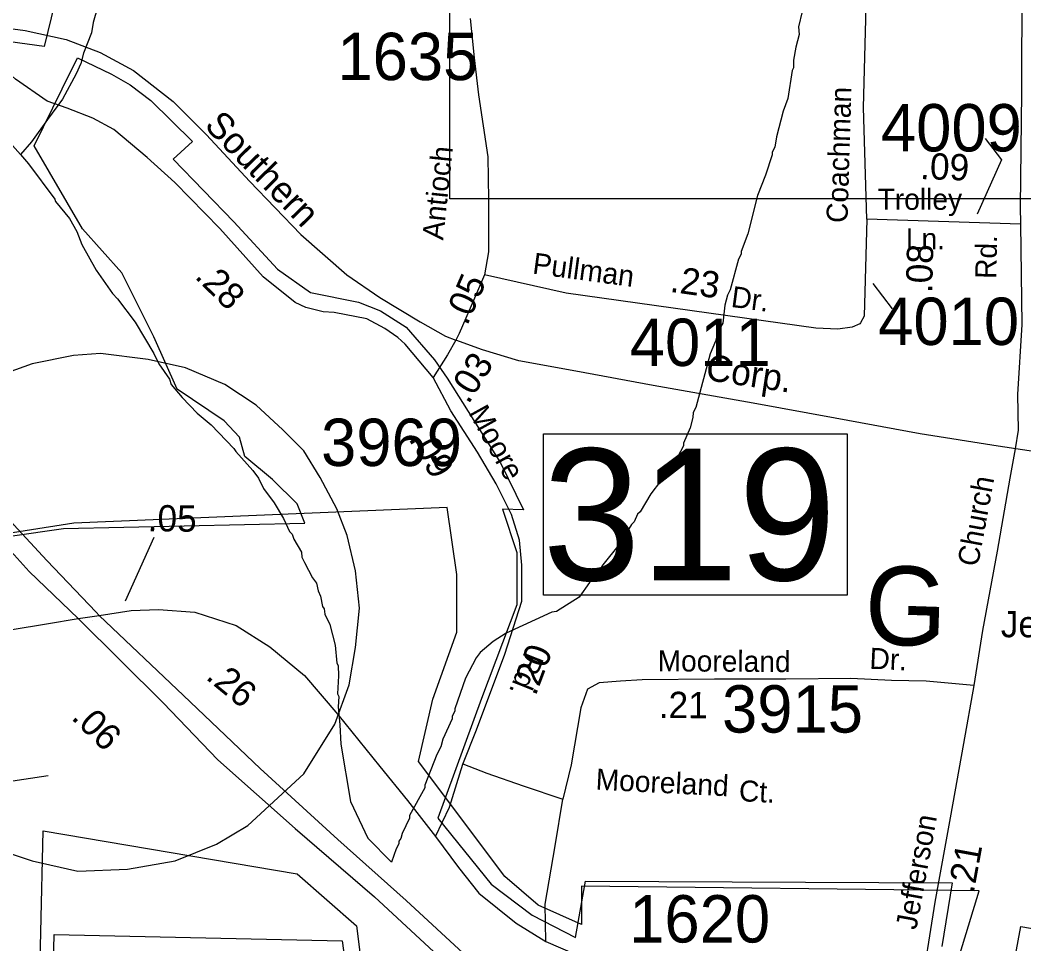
# Model space of a CAD drawing. Extents: x 1551653 to 1702041, y 811336 to 920032.
# Drawn here: x 1603111 to 1606239, y 908191 to 911071 of the extents above; entities that cross this region are included whole.
import ezdxf

# ---------------------------------------------------------------- set-up
doc = ezdxf.new("R2010")
doc.units = 0
for name, color, linetype in [('Old_Level_10', 7, 'Continuous'), ('Old_Level_11', 7, 'Continuous'), ('Old_Level_14', 7, 'Continuous'), ('Old_Level_17', 7, 'Continuous'), ('Old_Level_22', 7, 'Continuous'), ('Old_Level_28', 7, 'Continuous'), ('Old_Level_3', 7, 'Continuous'), ('Old_Level_31', 7, 'Continuous'), ('Old_Level_32', 7, 'Continuous'), ('Old_Level_35', 7, 'Continuous'), ('Old_Level_44', 7, 'Continuous'), ('Old_Level_48', 7, 'Continuous'), ('Old_Level_49', 7, 'Continuous'), ('Old_Level_50', 7, 'Continuous'), ('Old_Level_62', 7, 'Continuous'), ('Old_Level_8', 7, 'Continuous')]:
    doc.layers.add(name, color=color, linetype=linetype)

msp = doc.modelspace()

# ---------------------------------------------------------------- linework, layer by layer
at = {"layer": 'Old_Level_11'}
msp.add_line((1605829.836, 910170.703), (1605769.102, 910250.193), dxfattribs=at)
msp.add_lwpolyline([(1606118.908, 910702.51), (1606168.978, 910635.696), (1606093.872, 910466.571)], dxfattribs=at)
at = {"layer": 'Old_Level_17'}
msp.add_line((1603528.284, 909458.121), (1603438.773, 909259.398), dxfattribs=at)
at = {"layer": 'Old_Level_28'}
for points in [[(1603357.944, 909215.147), (1603348.576, 909225.023), (1603194.617, 909386.198), (1603091.979, 909497.782), (1602927.822, 909686.033), (1602726.325, 909928.04), (1602490.53, 910221.465), (1602272.185, 910492.323), (1602114.797, 910672.263)], [(1602057.427, 910633.4), (1602203.089, 910472.976), (1602383.782, 910242.074), (1602633.164, 909933.421), (1602873.841, 909660.465), (1603007.036, 909497.782), (1603139.759, 909352.547), (1603291.657, 909206.163)], [(1603291.657, 909206.163), (1603556.716, 908942.873), (1603727.653, 908765.457), (1603968.344, 908551.052), (1604215.896, 908337.855), (1604414.142, 908153.613), (1604662.066, 907954.677), (1604919.241, 907758.731), (1605218.606, 907539.773), (1605587.056, 907280.479), (1605840.365, 907122.022), (1606155.384, 906910.729), (1606503.684, 906677.364), (1606742.601, 906521.788), (1607236.935, 906187.069), (1607507.242, 906015.886), (1607794.1, 905823.846), (1608122.753, 905610.89), (1608350.72, 905458.778), (1608523.595, 905335.189)], [(1607906.184, 905829.55), (1607541.398, 906060.764), (1607323.56, 906203.076), (1606877.891, 906501.621), (1606538.226, 906732.104), (1606328.094, 906867.513), (1605952.627, 907119.141), (1605559.507, 907377.094), (1605293.448, 907562.821), (1604979.689, 907790.423), (1604718.807, 907983.075), (1604505.842, 908150.022), (1604313.766, 908326.33), (1604100.756, 908516.479), (1603858.961, 908738.319), (1603620.044, 908965.921), (1603357.944, 909215.147)]]:
    msp.add_lwpolyline(points, dxfattribs=at)
at = {"layer": 'Old_Level_3'}
for points in [[(1611286.614, 910514.524), (1604450.097, 910514.524), (1604450.097, 913433.125), (1611286.614, 913433.125), (1611286.614, 910514.524)], [(1603290.89, 908417.797), (1603445.89, 908424.256), (1603594.432, 908450.089), (1603723.598, 908501.756), (1603820.473, 908559.88), (1603994.849, 908721.339), (1604091.723, 908876.339), (1604136.932, 908999.047), (1604156.307, 909115.298), (1604169.223, 909238.006), (1604156.307, 909354.255), (1604130.473, 909464.048), (1604098.182, 909548.006), (1604046.515, 909644.881), (1603994.849, 909728.839), (1603930.265, 909793.422), (1603846.306, 909870.923), (1603749.432, 909935.506), (1603626.724, 909987.172), (1603510.473, 910013.006), (1603361.932, 910032.381), (1603277.973, 910025.922), (1603148.806, 910000.089), (1603006.723, 909948.423)], [(1603071.306, 908475.922), (1603148.806, 908450.089), (1603290.89, 908417.797)]]:
    msp.add_lwpolyline(points, dxfattribs=at)
at = {"layer": 'Old_Level_31'}
for p, q in [((1603291.657, 909206.163), (1603291.657, 909206.163)), ((1603351.854, 909221.566), (1603351.854, 909221.566))]:
    msp.add_line(p, q, dxfattribs=at)
msp.add_lwpolyline([(1604742.001, 909781.048), (1605688.708, 909781.048), (1605688.708, 909278.209), (1604742.001, 909278.209), (1604742.001, 909781.048)], dxfattribs=at)
at = {"layer": 'Old_Level_32'}
for p, q in [((1606228.693, 910434.721), (1605749.566, 910450.752)), ((1603291.657, 909206.163), (1603357.944, 909215.147))]:
    msp.add_line(p, q, dxfattribs=at)
for points in [[(1605588.018, 913362.925), (1605633.431, 913270.841), (1605786.003, 912989.616), (1605947.184, 912687.955), (1606086.268, 912437.603), (1606211.027, 912150.276), (1606225.925, 912075.929), (1606226.257, 911964.056), (1606238.629, 911853.938), (1606234.055, 911687.931), (1606234.669, 911461.987), (1606232.589, 911192.066), (1606231.329, 910844.288), (1606227.943, 910490.345), (1606228.693, 910434.721)], [(1604398.342, 909957.308), (1604310.983, 910061.51), (1604287.889, 910082.039), (1604248.115, 910110.266), (1604191.662, 910139.776), (1604089.994, 910159.769), (1604055.661, 910161.587), (1604001.774, 910175.7), (1603968.415, 910191.096), (1603868.413, 910270.627), (1603733.387, 910421.326), (1603593.167, 910565.095), (1603506.612, 910643.043), (1603403.09, 910730.691), (1603337.308, 910765.334), (1603257.677, 910796.513), (1603195.358, 910819.031), (1603096.506, 910886.864), (1602991.48, 910980.835), (1602912.71, 911051.314)], [(1604513.444, 911076.321), (1604526.524, 910953.295), (1604539.604, 910838.122), (1604568.23, 910645.288), (1604570.796, 910511.853), (1604570.796, 910348.909), (1604558.607, 910277.06)], [(1605749.566, 910450.752), (1605741.604, 910148.036), (1605729.937, 910127.02)], [(1606228.693, 910434.721), (1606232.28, 910122.439), (1606219.049, 909904.578), (1606221.378, 909792.663), (1606211.572, 909734.377)], [(1604558.607, 910277.06), (1604523.908, 910196.817), (1604479.437, 910094.732), (1604468.694, 910073.047)], [(1605729.937, 910127.02), (1605728.336, 910124.137), (1605704.452, 910113.516), (1605659.338, 910108.205), (1605590.34, 910110.861), (1604812.786, 910219.732), (1604558.607, 910277.06)], [(1604468.694, 910073.047), (1604442.814, 910027.983), (1604398.342, 909957.308)], [(1604405.91, 908525.743), (1604448.712, 908617.061), (1604490.587, 908752.004), (1604533.319, 908858.9), (1604621.453, 909094.071), (1604674.869, 909259.759), (1604674.869, 909372.001), (1604666.857, 909449.5), (1604642.82, 909529.672), (1604594.746, 909625.878), (1604535.989, 909724.757), (1604453.196, 909853.032), (1604398.342, 909957.308)], [(1606211.572, 909734.377), (1606195.128, 909643.106), (1606155.692, 909415.774), (1606110.046, 909168.553), (1606083.35, 908996.992)], [(1602440.535, 909070.06), (1602592.942, 909097.499), (1602807.068, 909132.922), (1602978.722, 909154.176), (1603192.848, 909189.599), (1603291.657, 909206.163)], [(1603357.944, 909215.147), (1603457.173, 909230.337), (1603542.116, 909233.878), (1603655.373, 909225.023), (1603784.555, 909184.286), (1603888.964, 909116.982), (1603996.911, 909028.424), (1604101.32, 908906.213), (1604231.991, 908744.494), (1604318.703, 908638.223), (1604405.91, 908525.743)], [(1606083.35, 908996.992), (1605934.774, 909010.625), (1605826.736, 909012.556), (1605699.404, 909018.347), (1605496.831, 909016.417), (1605274.965, 909016.417), (1605049.24, 909014.486), (1604981.717, 909010.625)], [(1606083.35, 908996.992), (1606050.647, 908815.548), (1606009.328, 908584.25), (1605961.355, 908320.868), (1605914.942, 908025.835), (1605909.905, 907909.7)], [(1604405.91, 908525.743), (1604477.01, 908429.471), (1604540.68, 908349.835), (1604657.41, 908256.04), (1604749.75, 908199.122), (1604841.2, 908159.644), (1604970.586, 908125.796), (1605179.746, 908078.522), (1605398.873, 908029.241), (1605683.728, 907964.818), (1605909.905, 907909.7)]]:
    msp.add_lwpolyline(points, dxfattribs=at)
at = {"layer": 'Old_Level_35'}
for points in [[(1605749.566, 910450.752), (1605738.951, 910798.609), (1605752.22, 911271.269), (1605754.874, 911473.08)], [(1604981.717, 909010.625), (1604915.283, 909005.083), (1604878.808, 908985.175), (1604858.792, 908927.343), (1604827.972, 908749.863), (1604802.375, 908642.32)], [(1604490.867, 908752.706), (1604565.892, 908723.77), (1604679.15, 908684.046), (1604802.375, 908642.32)], [(1602503.722, 908611.762), (1602638.92, 908630.169), (1602851.518, 908663.473), (1603011.908, 908688.03), (1603198.384, 908716.061)], [(1604749.75, 908199.122), (1604747.506, 908315.238), (1604778.205, 908496.724), (1604802.375, 908642.32)]]:
    msp.add_lwpolyline(points, dxfattribs=at)
at = {"layer": 'Old_Level_44'}
for points in [[(1602912.71, 911051.314), (1603025.391, 911052.007), (1603126.75, 911039.177), (1603255.053, 911010.95), (1603360.261, 910969.894), (1603464.186, 910914.723), (1603587.998, 910817.213), (1603691.923, 910713.288), (1603825.999, 910569.589), (1603986.377, 910402.796), (1604129.435, 910277.06), (1604232.077, 910206.493), (1604357.814, 910130.794), (1604436.719, 910085.888), (1604468.694, 910073.047)], [(1606331.059, 909716.718), (1606159.488, 909742.617), (1605916.136, 909781.38), (1605650.772, 909830.199), (1605395.382, 909877.213), (1605084.126, 909932.564), (1604842.896, 909977.291), (1604665.243, 910009.316), (1604552.334, 910043.56), (1604468.694, 910073.047)]]:
    msp.add_lwpolyline(points, dxfattribs=at)
at = {"layer": 'Old_Level_48'}
for points in [[(1604442.244, 909552.185), (1603278.582, 909503.434), (1602407.445, 909365.455)], [(1607190.444, 906533.256), (1607205.38, 907026.447), (1607011.214, 907026.447), (1606981.342, 908491.076), (1606533.266, 908491.076), (1606533.266, 908087.556), (1606294.292, 908251.953), (1606279.356, 908132.391), (1606040.383, 908162.282), (1606100.126, 908356.57), (1604860.448, 908371.515), (1604860.448, 908251.953), (1604726.026, 908311.734), (1604621.475, 908401.405), (1604352.628, 908760.09), (1604397.436, 908954.377), (1604472.116, 909163.609), (1604472.116, 909342.952), (1604442.244, 909552.185)], [(1603202.712, 907602.921), (1603217.503, 908220.568), (1604114.403, 908200.899)], [(1604114.403, 908200.899), (1604213.318, 907483.875), (1604335.507, 907370.957), (1604725.349, 907359.665), (1604370.419, 904675.058), (1604028.866, 904658.12), (1603476.105, 905843.751), (1602597.506, 905200.123), (1602321.118, 904624.245), (1602210.565, 904618.599), (1601983.642, 904229.034), (1601710.171, 903991.908), (1601663.623, 905516.291), (1600645.379, 905516.291), (1600651.197, 904816.204), (1599957.246, 903846.634)]]:
    msp.add_lwpolyline(points, dxfattribs=at)
at = {"layer": 'Old_Level_49'}
for points in [[(1603354.016, 913704.189), (1603300.702, 913469.61), (1603285.836, 913207.758), (1603326.744, 913203.657), (1603321.002, 912449.988), (1603541.023, 912445.17), (1603186.108, 910988.758), (1602995.995, 911015.341)], [(1603998.494, 909502.467), (1603975.016, 909563.675), (1603897.506, 909639.237), (1603810.974, 909710.595), (1603795.083, 909771.495), (1603747.101, 909822.246), (1603600.591, 909921.081), (1603528.002, 910083.585), (1603427.629, 910283.408), (1603306.034, 910420.588), (1603155.218, 910679.158), (1603242.467, 910856.734), (1603290.039, 910953.518), (1603396.359, 910902.87), (1603453.727, 910869.105), (1603518.878, 910820.644), (1603647.855, 910693.205), (1603588.083, 910637.328), (1603777.243, 910442.221), (1603913.119, 910295.275), (1604016.047, 910222.309), (1604165.509, 910192.262), (1604234.677, 910164.554), (1604314.48, 910113.522), (1604402.755, 910012.227), (1604442.022, 909955.017), (1604608.627, 909691.012), (1604679.472, 909544.503), (1604614.676, 909546.861), (1604659.212, 909411.341), (1604659.212, 909248.026), (1604548.48, 908956.393), (1604412.495, 908583.526), (1604579.011, 908377.239), (1604706.391, 908281.068), (1604841.874, 908211.459), (1604873.247, 908386.471), (1606015.563, 908381.875), (1605982.988, 908183.47)], [(1602407.445, 909365.455), (1603245.851, 909485.96), (1603998.494, 909502.467)], [(1603161.472, 907595.893), (1603182.49, 908543.951), (1603974.401, 908409.437)], [(1606213.467, 908155.993), (1606229.651, 908245.501), (1606465.476, 908205), (1606482.393, 908454.651), (1606953.09, 908445.526), (1606880.604, 907001.857)], [(1603974.401, 908409.437), (1604159.153, 908247.138), (1604262.704, 907430.108), (1604379.994, 907298.977), (1604780.358, 907288.52), (1604423.772, 904585.011), (1604063.906, 904586.651), (1603518.673, 905766.521), (1602640.742, 905122.965), (1602352.644, 904548.511), (1602234.841, 904540.822), (1602013.795, 904154.196), (1601730.003, 903954.578), (1601707.755, 905438.95), (1600689.261, 905452.996), (1600696.746, 904688.152), (1599801.488, 903814.22)]]:
    msp.add_lwpolyline(points, dxfattribs=at)
at = {"layer": 'Old_Level_50'}
msp.add_line((1603337.908, 909198.447), (1603337.908, 909198.447), dxfattribs=at)
at = {"layer": 'Old_Level_62'}
for points in [[(1603363.961, 911150.983), (1603338.534, 911063.426), (1603334.023, 911031.54), (1603309.007, 910967.974), (1603300.497, 910936.089), (1603286.041, 910904.306), (1603242.775, 910825.053), (1603196.638, 910761.897), (1603147.016, 910691.769), (1603112.054, 910651.887)], [(1605548.073, 911098.182), (1605537.308, 911050.405), (1605538.948, 911026.312), (1605528.285, 910986.532), (1605521.724, 910946.649), (1605521.314, 910922.658), (1605517.213, 910914.763), (1605503.782, 910826.898), (1605489.121, 910787.221), (1605467.898, 910707.558), (1605463.387, 910675.673), (1605455.082, 910659.781), (1605454.979, 910651.784), (1605433.962, 910588.115), (1605408.945, 910524.549), (1605379.11, 910405.106), (1605358.195, 910349.435), (1605358.092, 910341.438), (1605349.788, 910325.546), (1605324.259, 910229.992), (1605316.057, 910214.1), (1605307.547, 910182.317), (1605300.678, 910126.441), (1605286.324, 910102.655), (1605277.814, 910070.769), (1605261.103, 910031.091), (1605216.504, 909863.871), (1605208.199, 909847.98), (1605207.994, 909831.986), (1605199.484, 909800.1), (1605178.672, 909752.528), (1605178.569, 909744.531), (1605149.759, 909688.962), (1605121.052, 909649.489), (1605118.899, 909639.544), (1605106.801, 909633.7), (1605076.248, 909594.228), (1605043.337, 909538.761), (1605035.238, 909530.969), (1605024.883, 909507.081), (1605016.783, 909499.289), (1604977.721, 909435.928), (1604926.765, 909372.772), (1604902.159, 909333.197), (1604885.857, 909317.51), (1604853.152, 909271.989), (1604782.511, 909227.185), (1604768.465, 909225.442), (1604625.441, 909159.825), (1604585.148, 909134.501), (1604544.548, 909099.232), (1604532.348, 909083.443), (1604499.334, 909019.98), (1604465.808, 908924.528), (1604465.706, 908916.531), (1604457.401, 908900.742), (1604457.298, 908892.745), (1604428.284, 908829.179), (1604421.927, 908805.29), (1604409.521, 908781.504), (1604371.997, 908686.155), (1604371.894, 908678.158), (1604324.527, 908591.011), (1604324.425, 908583.014), (1604301.664, 908535.339), (1604297.358, 908519.447), (1604291.309, 908511.553), (1604291.104, 908503.556)], [(1602353.567, 910944.291), (1602442.662, 910918.557), (1602458.656, 910918.249), (1602506.433, 910905.433), (1602530.424, 910905.126), (1602554.313, 910898.667), (1602586.301, 910900.102), (1602594.195, 910896.001), (1602618.186, 910895.591), (1602634.18, 910891.285), (1602682.06, 910890.567), (1602705.949, 910882.16), (1602737.834, 910877.546), (1602793.403, 910852.633), (1602801.4, 910852.53), (1602880.756, 910811.212), (1602888.753, 910811.007), (1602999.788, 910753.182), (1603078.733, 910689.821), (1603112.054, 910651.887)], [(1603112.054, 910651.887), (1603137.583, 910622.872), (1603219.809, 910513.476), (1603221.655, 910505.479), (1603264.818, 910452.678), (1603288.194, 910412.283), (1603303.47, 910372.093), (1603348.172, 910291.302), (1603399.025, 910218.509), (1603414.711, 910202.207), (1603469.563, 910129.311), (1603528.002, 910032.322), (1603543.484, 910000.026), (1603576.702, 909951.531), (1603582.341, 909935.435), (1603615.765, 909894.834), (1603662.927, 909846.032), (1603706.295, 909809.328), (1603777.141, 909736.124), (1603782.985, 909726.076), (1603835.991, 909667.124), (1603853.625, 909642.825), (1603869.107, 909610.632), (1603902.325, 909566.033), (1603931.545, 909517.538), (1603950.922, 909477.246), (1603958.714, 909469.044), (1603964.456, 909452.947), (1603987.832, 909412.552), (1603989.575, 909396.558), (1603997.264, 909380.461), (1604022.486, 909332.069), (1604034.276, 909315.87), (1604039.915, 909291.776), (1604047.604, 909275.577), (1604053.141, 909243.486), (1604058.985, 909235.387), (1604060.728, 909219.393), (1604076.209, 909187.097), (1604093.126, 909122.813), (1604098.252, 909066.731), (1604102.148, 909058.734), (1604103.584, 909026.644), (1604100.713, 908970.767), (1604104.609, 908962.667), (1604102.046, 908930.679), (1604107.172, 908874.598), (1604110.965, 908814.415), (1604141.233, 908635.48), (1604194.831, 908520.524), (1604268.81, 908445.576)], [(1604291.104, 908503.556), (1604282.902, 908487.664), (1604268.81, 908445.576)]]:
    msp.add_lwpolyline(points, dxfattribs=at)

# ---------------------------------------------------------------- texts
at = {"layer": 'Old_Level_10'}
for s, rotation, p in [('Coachman', 88.282933, (1605689.295, 910438.154)), ('Mooreland', 357.101014, (1604903.635, 908672.227)), ('Ct.', 357.101014, (1605349.937, 908636.413))]:
    msp.add_text(s, height=65.6167, rotation=rotation, dxfattribs=at).set_placement(p)
at = {"layer": 'Old_Level_11'}
for s, rotation, p in [('Antioch', 84.019461, (1604429.379, 910383.77)), ('Rd.', 88.713753, (1606153.002, 910263.908)), ('Pullman', 352.336553, (1604705.58, 910281.595)), ('Dr.', 352.336553, (1605324.278, 910177.477)), ('Moore', 298.957217, (1604506.867, 909847.695)), ('Church', 79.538858, (1606095.89, 909364.995)), ('Dr.', 357.263297, (1605756.835, 909049.25)), ('Rd.', 248.396117, (1604683.863, 909105.469)), ('Mooreland', 359.639681, (1605097.537, 909041.161)), ('Jefferson', 79.677317, (1605903.971, 908232.91))]:
    msp.add_text(s, height=65.6167, rotation=rotation, dxfattribs=at).set_placement(p)
for s, p in [('Trolley', (1605783.38, 910479.892)), ('Ln.', (1605871.443, 910356.794))]:
    msp.add_text(s, height=65.6167, dxfattribs=at).set_placement(p)
at = {"layer": 'Old_Level_14'}
for s, rotation, p in [('Southern', 314.122783, (1603682.191, 910739.562)), ('Corp.', 351.369378, (1605244.4, 909949.834))]:
    msp.add_text(s, height=82.0208, rotation=rotation, dxfattribs=at).set_placement(p)
at = {"layer": 'Old_Level_17'}
for s, rotation, p in [('.09', 358.089658, (1605915.023, 910575.92)), ('.08', 88.493406, (1605953.159, 910219.412)), ('.28', 315.395092, (1603652.701, 910269.012)), ('.05', 66.460375, (1604504.248, 910116.184)), ('.23', 352.029408, (1605134.098, 910224.513)), ('.03', 57.820122, (1604508.082, 909871.419)), ('.09', 300.657328, (1604320.235, 909766.133)), ('.05', 359.280914, (1603508.376, 909477.897)), ('.20', 69.289731, (1604717.379, 908961.888)), ('.26', 320.635025, (1603686.532, 909019.177)), ('.21', 359.639681, (1605101.171, 908895.628)), ('.06', 315.573236, (1603267.757, 908894.137)), ('.21', 79.677317, (1606082.454, 908345.679))]:
    msp.add_text(s, height=82.0208, rotation=rotation, dxfattribs=at).set_placement(p)
at = {"layer": 'Old_Level_22'}
msp.add_text('G', height=246.062, rotation=358.150928, dxfattribs=at).set_placement((1605740.01, 909126.249))
msp.add_text('Jefferson Church', height=82.02083, dxfattribs=at).set_placement((1606167.241, 909147.138))
at = {"layer": 'Old_Level_31'}
msp.add_text('319', height=410.1042, dxfattribs=at).set_placement((1604739.316, 909325.066))
at = {"layer": 'Old_Level_8'}
for s, p in [('1635', (1604099.852, 910884.257)), ('4009', (1605793.62, 910661.933)), ('4010', (1605785.144, 910058.482)), ('4011', (1605010.96, 909993.021)), ('3969', (1604048.927, 909681.145)), ('3915', (1605298.539, 908849.938)), ('1620', (1605009.225, 908195.527))]:
    msp.add_text(s, height=147.6375, dxfattribs=at).set_placement(p)

doc.saveas('drawing.dxf')
